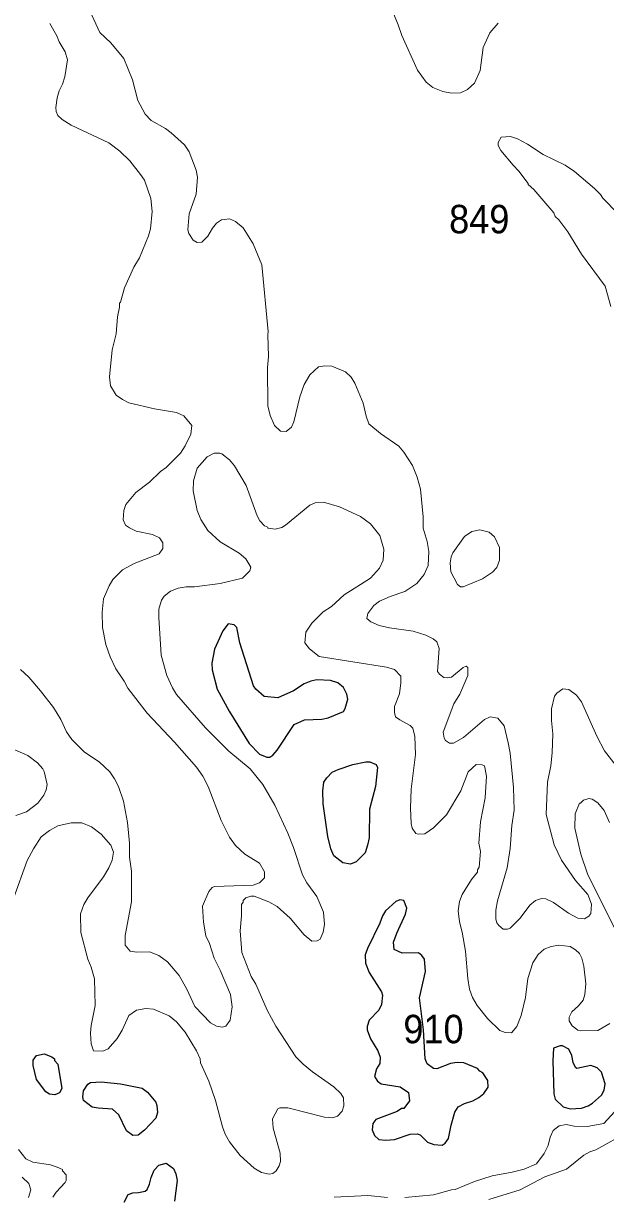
# Model space of a CAD drawing. Extents: x 598.3 to 623.2, y 6902.2 to 6930.1.
# Drawn here: x 619.782 to 621.42, y 6924.922 to 6928.216 of the extents above; entities that cross this region are included whole.
import ezdxf

# ---------------------------------------------------------------- set-up
doc = ezdxf.new("R2010")
doc.units = 0
doc.header["$LTSCALE"] = 0.032
doc.layers.add('1', color=7, linetype='Continuous', lineweight=25)
doc.layers.add('2', color=7, linetype='Continuous', lineweight=13)
doc.layers.add('21', color=7, linetype='Continuous')

msp = doc.modelspace()

# ---------------------------------------------------------------- linework, layer by layer
at = {"layer": '1'}
for points in [[(620.5444, 6926.2453), (620.5734, 6926.259), (620.6214, 6926.2607), (620.6392, 6926.2639), (620.6832, 6926.2823), (620.6877, 6926.2905), (620.6947, 6926.3165), (620.6922, 6926.3305), (620.6826, 6926.3496), (620.6672, 6926.3626), (620.6462, 6926.3696), (620.6078, 6926.3707), (620.5906, 6926.3675), (620.5725, 6926.3602), (620.5422, 6926.3402), (620.4985, 6926.3207), (620.4594, 6926.3241), (620.436, 6926.3453), (620.4292, 6926.3542), (620.3913, 6926.4756), (620.3831, 6926.5186), (620.3751, 6926.5255), (620.3585, 6926.5281), (620.3431, 6926.5093), (620.3202, 6926.4572), (620.3127, 6926.4179), (620.3135, 6926.3995), (620.3279, 6926.3451), (620.3616, 6926.2827), (620.4179, 6926.1922), (620.4461, 6926.162), (620.4674, 6926.1542), (620.4756, 6926.154), (620.484, 6926.1593), (620.4966, 6926.1734)], [(620.6558, 6925.8763), (620.6469, 6925.8966), (620.6391, 6925.9306), (620.6259, 6926.0229), (620.6244, 6926.0589), (620.6277, 6926.0836), (620.6361, 6926.0961), (620.6508, 6926.1113), (620.6679, 6926.1194), (620.7088, 6926.1328), (620.7454, 6926.1408), (620.757, 6926.1408), (620.7746, 6926.1336), (620.7788, 6926.1251), (620.7732, 6926.0713), (620.7562, 6926.0077), (620.7547, 6925.9274), (620.7506, 6925.9063), (620.7434, 6925.8853), (620.7187, 6925.8594), (620.7023, 6925.8528), (620.6811, 6925.8567)], [(621.0229, 6925.1808), (621.0465, 6925.1879), (621.0632, 6925.1971), (621.0779, 6925.2087), (621.0897, 6925.2264), (621.0888, 6925.2449), (621.0746, 6925.267), (621.0663, 6925.2715), (621.0598, 6925.2787), (621.0217, 6925.2948), (621.0028, 6925.2957), (620.9837, 6925.2932), (620.945, 6925.278), (620.9362, 6925.2784), (620.9184, 6925.292), (620.9126, 6925.3055), (620.9083, 6925.3872), (620.8964, 6925.4778), (620.9133, 6925.5512), (620.9109, 6925.5864), (620.9036, 6925.5967), (620.8935, 6925.6041), (620.8478, 6925.6026), (620.8251, 6925.6134), (620.8236, 6925.6338), (620.8326, 6925.659), (620.8575, 6925.7121), (620.8614, 6925.7293), (620.8526, 6925.7512), (620.8414, 6925.7528), (620.83, 6925.7482), (620.8012, 6925.7216), (620.7929, 6925.7081), (620.7854, 6925.6875), (620.75, 6925.6165), (620.7442, 6925.5984), (620.7449, 6925.5744), (620.7552, 6925.5489), (620.7897, 6925.4943), (620.7928, 6925.4846), (620.7901, 6925.459), (620.7819, 6925.4428), (620.7547, 6925.4147), (620.7498, 6925.3964), (620.7498, 6925.387), (620.7586, 6925.3624), (620.7797, 6925.3281), (620.7861, 6925.3106), (620.7846, 6925.2928), (620.7758, 6925.2781), (620.7704, 6925.2563), (620.7788, 6925.2433), (620.7892, 6925.236), (620.8426, 6925.2269), (620.8657, 6925.2109), (620.8687, 6925.1875), (620.8524, 6925.1663), (620.8461, 6925.166), (620.8335, 6925.1583), (620.7735, 6925.1355), (620.7652, 6925.124), (620.7635, 6925.1066), (620.7699, 6925.0904), (620.7822, 6925.0796), (620.8017, 6925.0772), (620.8267, 6925.0788), (620.8707, 6925.0946), (620.8901, 6925.0949), (620.898, 6925.0926), (620.9188, 6925.072), (620.9368, 6925.0651), (620.96, 6925.0634), (620.9685, 6925.0693), (620.978, 6925.0822), (620.9853, 6925.1192), (620.9964, 6925.1561), (621.0054, 6925.1709)], [(619.8619, 6925.3118), (619.8696, 6925.3056), (619.8701, 6925.3012), (619.8797, 6925.2913), (619.8909, 6925.2223), (619.8837, 6925.2102), (619.8712, 6925.2043), (619.8558, 6925.2067), (619.8454, 6925.2134), (619.8196, 6925.2474), (619.81, 6925.2873), (619.81, 6925.3022), (619.8193, 6925.3152), (619.8408, 6925.3199)], [(621.3293, 6925.296), (621.3253, 6925.3152), (621.3169, 6925.333), (621.2992, 6925.3426), (621.2923, 6925.3425), (621.2738, 6925.3362), (621.272, 6925.3003), (621.2744, 6925.208), (621.2785, 6925.1922), (621.3011, 6925.1711), (621.3202, 6925.1654), (621.3525, 6925.1669), (621.371, 6925.1736), (621.3834, 6925.1811), (621.4085, 6925.204), (621.416, 6925.2174), (621.4191, 6925.236), (621.4087, 6925.2682), (621.3965, 6925.2811), (621.3789, 6925.2869), (621.3395, 6925.2789), (621.3353, 6925.2815)], [(619.9632, 6925.235), (619.9713, 6925.2398), (620.0013, 6925.2414), (620.0557, 6925.2359), (620.1165, 6925.2236), (620.131, 6925.2118), (620.1549, 6925.1838), (620.158, 6925.1743), (620.1597, 6925.1547), (620.1553, 6925.1396), (620.123, 6925.1053), (620.1051, 6925.091), (620.0898, 6925.0904), (620.0723, 6925.1039), (620.0504, 6925.1484), (620.0327, 6925.1646), (619.9926, 6925.167), (619.9754, 6925.1702), (619.9516, 6925.1888), (619.9493, 6925.1993), (619.9517, 6925.2164)]]:
    msp.add_lwpolyline(points, close=True, dxfattribs=at)
msp.add_lwpolyline([(620.066, 6924.9029), (620.0774, 6924.9242), (620.0906, 6924.9297), (620.1065, 6924.9299), (620.125, 6924.9339), (620.1303, 6924.9391), (620.1375, 6924.9535), (620.1415, 6924.9723), (620.1498, 6924.9926), (620.1638, 6925.0067), (620.1844, 6925.0128), (620.205, 6924.9978), (620.2115, 6924.9829), (620.2147, 6924.9635), (620.2075, 6924.9062)], dxfattribs=at)
at = {"layer": '2'}
for points in [[(621.1176, 6928.2165), (621.0945, 6928.1894), (621.0761, 6928.1486), (621.0671, 6928.0834), (621.0511, 6928.0482), (621.0313, 6928.0299), (621.0117, 6928.0213), (620.9865, 6928.0197), (620.9625, 6928.0245), (620.9343, 6928.0364), (620.9154, 6928.0507), (620.8911, 6928.0843), (620.8466, 6928.1818), (620.8369, 6928.2124), (620.8, 6928.3021)], [(620.1411, 6927.7237), (620.1228, 6927.7752), (620.1121, 6927.7919), (620.0815, 6927.8299), (620.0538, 6927.8568), (620.0228, 6927.8804), (619.9171, 6927.9304), (619.8918, 6927.9463), (619.8794, 6927.9577), (619.8747, 6927.9681), (619.8732, 6927.9794), (619.8769, 6928.0066), (619.8827, 6928.0267), (619.8923, 6928.0458), (619.8991, 6928.0661), (619.9064, 6928.114), (619.9001, 6928.1365), (619.8831, 6928.164), (619.8761, 6928.1813), (619.8563, 6928.2163)], [(619.975, 6928.2393), (619.9977, 6928.1909), (620.0287, 6928.1619), (620.0646, 6928.1172), (620.0893, 6928.0575), (620.1045, 6927.9997), (620.1247, 6927.9608), (620.1422, 6927.9435), (620.1821, 6927.921), (620.1983, 6927.9089), (620.2353, 6927.8744), (620.2486, 6927.8548), (620.2682, 6927.8033), (620.2722, 6927.7844), (620.2681, 6927.7358), (620.2488, 6927.6807), (620.2447, 6927.636), (620.2478, 6927.6258), (620.26, 6927.607), (620.2715, 6927.6004), (620.2843, 6927.6012), (620.3009, 6927.6184), (620.3139, 6927.6402), (620.3259, 6927.6547), (620.3394, 6927.6642), (620.362, 6927.6667), (620.3793, 6927.6593), (620.4005, 6927.6412), (620.4291, 6927.5966), (620.4527, 6927.538), (620.4713, 6927.3502), (620.4698, 6927.3412), (620.4714, 6927.2795), (620.4689, 6927.2492), (620.4698, 6927.1408), (620.4761, 6927.1145), (620.4887, 6927.0859), (620.5059, 6927.0704), (620.5215, 6927.0694), (620.5363, 6927.0809), (620.5433, 6927.0963), (620.5595, 6927.167), (620.5726, 6927.2015), (620.5881, 6927.2286), (620.6128, 6927.2506), (620.6306, 6927.2538), (620.6502, 6927.253), (620.6886, 6927.2371), (620.704, 6927.2219), (620.7148, 6927.2048), (620.7378, 6927.1489), (620.7461, 6927.1121), (620.7538, 6927.0905), (620.7865, 6927.0632), (620.8385, 6927.0276), (620.8529, 6927.0114), (620.8766, 6926.9735), (620.8899, 6926.9404), (620.8995, 6926.9066), (620.9068, 6926.8292), (620.9067, 6926.7974), (620.9184, 6926.76), (620.923, 6926.732), (620.9205, 6926.6929), (620.9099, 6926.6668), (620.8892, 6926.642), (620.8551, 6926.6196), (620.8137, 6926.6054), (620.7844, 6926.5924), (620.7684, 6926.5803), (620.7512, 6926.558)], [(621.4537, 6927.6825), (621.4121, 6927.7248), (621.4056, 6927.7353), (621.3889, 6927.7521), (621.3324, 6927.7996), (621.3067, 6927.818), (621.2449, 6927.8478), (621.2008, 6927.877), (621.1722, 6927.8921), (621.1522, 6927.8984), (621.1264, 6927.8965), (621.1174, 6927.881), (621.1183, 6927.8726), (621.1257, 6927.8586), (621.1596, 6927.8178), (621.1764, 6927.801), (621.2019, 6927.7665), (621.2024, 6927.7631), (621.218, 6927.7497), (621.2741, 6927.6839), (621.2785, 6927.673), (621.2883, 6927.664), (621.314, 6927.6302), (621.3526, 6927.5679), (621.4184, 6927.4772), (621.4352, 6927.4208)], [(620.0389, 6926.0933), (620.0499, 6926.071), (620.0635, 6926.0302), (620.0755, 6925.9706), (620.0811, 6925.9125), (620.0812, 6925.8732), (620.0868, 6925.8338), (620.086, 6925.7472), (620.0683, 6925.6525), (620.0682, 6925.6252), (620.083, 6925.6089), (620.1009, 6925.6058), (620.1372, 6925.6065), (620.1629, 6925.5968), (620.1876, 6925.5786), (620.2202, 6925.5405), (620.2421, 6925.5016), (620.2648, 6925.4532), (620.3088, 6925.4068), (620.3259, 6925.3978), (620.3429, 6925.3953), (620.3522, 6925.3977), (620.3637, 6925.4143), (620.3693, 6925.4522), (620.3645, 6925.4865), (620.3359, 6925.5553), (620.3191, 6925.5887), (620.3057, 6925.6299), (620.296, 6925.6517), (620.2891, 6925.6901), (620.286, 6925.7352), (620.3036, 6925.7763), (620.3134, 6925.7876), (620.32, 6925.7903), (620.4287, 6925.7936), (620.4468, 6925.8007), (620.4607, 6925.8146), (620.4608, 6925.8314), (620.4461, 6925.8559), (620.4057, 6925.8816), (620.3792, 6925.9058), (620.3622, 6925.9285), (620.3391, 6925.9762), (620.3019, 6926.0718), (620.2869, 6926.1001), (620.2693, 6926.1258), (620.207, 6926.1963), (620.1302, 6926.2773), (620.0764, 6926.3478), (620.0657, 6926.3675), (620.0421, 6926.4017), (620.0261, 6926.4357), (620.014, 6926.4709), (620.0051, 6926.5187), (620.0043, 6926.561), (620.0075, 6926.5989), (620.0234, 6926.6357), (620.034, 6926.6533), (620.0615, 6926.6805), (620.0941, 6926.6977), (620.1645, 6926.7254), (620.1743, 6926.7404), (620.1749, 6926.7561), (620.1653, 6926.7703), (620.1454, 6926.7795), (620.0993, 6926.7894), (620.0806, 6926.798), (620.0692, 6926.8061), (620.0633, 6926.8211), (620.0649, 6926.8467), (620.0704, 6926.864), (620.0983, 6926.8978), (620.137, 6926.9269), (620.1685, 6926.9567), (620.1838, 6926.9679), (620.2245, 6927.0085), (620.2376, 6927.0285), (620.2533, 6927.0615), (620.256, 6927.086), (620.2337, 6927.1128), (620.2132, 6927.1227), (620.1514, 6927.1325), (620.079, 6927.1501), (620.061, 6927.1587), (620.0429, 6927.1709), (620.0275, 6927.1973), (620.0244, 6927.2227), (620.0325, 6927.2982), (620.0431, 6927.3437), (620.047, 6927.3914), (620.0528, 6927.4183), (620.0529, 6927.4301), (620.0554, 6927.4326), (620.0672, 6927.473), (620.093, 6927.531), (620.1093, 6927.5572), (620.1347, 6927.6195), (620.1403, 6927.6386), (620.1443, 6927.6875), (620.1411, 6927.7237)], [(621.2014, 6925.5317), (621.195, 6925.4787), (621.183, 6925.4274), (621.1702, 6925.3967), (621.1553, 6925.3791), (621.1378, 6925.3798), (621.1226, 6925.3851), (621.0875, 6925.4193), (621.0584, 6925.4558), (621.0455, 6925.4781), (621.0371, 6925.5016), (621.0322, 6925.5314), (621.0258, 6925.6085), (621.0169, 6925.6619), (621.0088, 6925.691), (621.0055, 6925.7221), (621.009, 6925.748), (621.0168, 6925.7682), (621.0428, 6925.8098), (621.0597, 6925.8307), (621.0599, 6925.837), (621.0647, 6925.8444), (621.0679, 6925.8885), (621.0639, 6925.9119), (621.0679, 6925.9722), (621.0809, 6926.0394), (621.0849, 6926.1006), (621.0793, 6926.129), (621.0727, 6926.1327), (621.0561, 6926.1335), (621.0336, 6926.1129), (621.0133, 6926.0592), (620.9725, 6925.9921), (620.9355, 6925.955), (620.9118, 6925.9385), (620.8932, 6925.9377), (620.8861, 6925.9397), (620.8761, 6925.9546), (620.8729, 6925.9672), (620.8712, 6926.0108), (620.8729, 6926.0637), (620.8849, 6926.1612), (620.8834, 6926.2115), (620.8782, 6926.235), (620.87, 6926.243), (620.8409, 6926.2586), (620.8289, 6926.2675), (620.8259, 6926.2798), (620.8259, 6926.2959), (620.8404, 6926.3318), (620.8445, 6926.3624), (620.8442, 6926.3816), (620.8263, 6926.4003), (620.804, 6926.4071), (620.6139, 6926.4372), (620.587, 6926.4582), (620.5742, 6926.4755), (620.5765, 6926.5053), (620.5935, 6926.5308), (620.6255, 6926.5621), (620.6491, 6926.5775), (620.6845, 6926.6096), (620.7589, 6926.6566), (620.7837, 6926.6848), (620.7944, 6926.7077), (620.7966, 6926.7388), (620.7846, 6926.7769), (620.7583, 6926.8098), (620.731, 6926.8298), (620.6719, 6926.8578), (620.6262, 6926.8701), (620.6033, 6926.8685), (620.5879, 6926.862), (620.5196, 6926.8058), (620.5092, 6926.7996), (620.4904, 6926.7942), (620.4699, 6926.7974), (620.4695, 6926.7998), (620.461, 6926.8043), (620.4472, 6926.8181), (620.44, 6926.8318), (620.4087, 6926.9169), (620.3766, 6926.9729), (620.3621, 6926.9891), (620.3407, 6927.0062), (620.3345, 6927.0085), (620.3187, 6927.0085), (620.299, 6926.998), (620.2714, 6926.9662), (620.2608, 6926.9307), (620.26, 6926.9027), (620.2716, 6926.8473), (620.2812, 6926.8217), (620.3013, 6926.7908), (620.3359, 6926.7594), (620.3894, 6926.727), (620.4078, 6926.711), (620.4218, 6926.6877), (620.4189, 6926.6773), (620.3986, 6926.6567)], [(620.3986, 6926.6567), (620.3362, 6926.642), (620.2636, 6926.6322), (620.24, 6926.6321), (620.2174, 6926.6288), (620.1959, 6926.6203), (620.1785, 6926.6063), (620.1711, 6926.5948), (620.1638, 6926.5701), (620.163, 6926.5463), (620.1702, 6926.4403), (620.1858, 6926.383), (620.2014, 6926.3487), (620.2127, 6926.3297), (620.2942, 6926.2361), (620.3602, 6926.1709), (620.4199, 6926.121), (620.4561, 6926.0766), (620.4893, 6926.0192), (620.5261, 6925.9406), (620.5421, 6925.9003), (620.5671, 6925.8229), (620.5793, 6925.8003), (620.6081, 6925.762), (620.6267, 6925.7182), (620.6291, 6925.6836), (620.6259, 6925.6617), (620.6174, 6925.6419), (620.6086, 6925.6375), (620.5938, 6925.6366), (620.5725, 6925.6543), (620.5325, 6925.7016), (620.4959, 6925.734), (620.4727, 6925.7471), (620.4316, 6925.7627), (620.4218, 6925.7634), (620.408, 6925.7583), (620.401, 6925.7514), (620.4006, 6925.7463), (620.3961, 6925.7394), (620.396, 6925.7083), (620.3921, 6925.6658), (620.3969, 6925.605), (620.4233, 6925.5375), (620.436, 6925.5154), (620.4684, 6925.4423), (620.4927, 6925.398), (620.5484, 6925.3117), (620.569, 6925.2909), (620.5955, 6925.2696), (620.6559, 6925.2275), (620.6749, 6925.2088), (620.6825, 6925.1961), (620.6834, 6925.1741), (620.6793, 6925.1588), (620.6655, 6925.1444), (620.6517, 6925.1403), (620.6298, 6925.142), (620.5259, 6925.1678), (620.504, 6925.1679), (620.4981, 6925.1653), (620.4835, 6925.1373), (620.485, 6925.1112), (620.5044, 6925.0405), (620.5053, 6925.0173), (620.5018, 6925.0054), (620.4933, 6924.9908), (620.484, 6924.9841), (620.4737, 6924.9817), (620.4518, 6924.9861), (620.4318, 6924.9982), (620.3922, 6925.034), (620.3617, 6925.0729), (620.3502, 6925.0943), (620.3425, 6925.1147), (620.3224, 6925.1886), (620.3041, 6925.243), (620.281, 6925.2944), (620.2792, 6925.306), (620.2696, 6925.3284), (620.2375, 6925.3813), (620.2127, 6925.4102), (620.1926, 6925.4265), (620.1481, 6925.4455), (620.1267, 6925.447), (620.1002, 6925.4424), (620.0788, 6925.4276), (620.06, 6925.3862), (620.0457, 6925.3627), (620.0204, 6925.3339), (620.0055, 6925.3273), (619.9796, 6925.3284), (619.9726, 6925.3478), (619.971, 6925.3777), (619.9727, 6925.3999), (619.984, 6925.4554), (619.9824, 6925.5307), (619.9731, 6925.5638), (619.9636, 6925.5861), (619.9436, 6925.6614)], [(620.7512, 6926.558), (620.7482, 6926.5434), (620.7598, 6926.5341), (620.7828, 6926.5241), (620.812, 6926.5169), (620.8783, 6926.5076), (620.9148, 6926.4965), (620.9352, 6926.4864), (620.945, 6926.478), (620.9521, 6926.4595), (620.9474, 6926.395), (620.9525, 6926.3867), (620.9648, 6926.3778), (620.9749, 6926.3764), (620.9863, 6926.3785), (621.019, 6926.4058), (621.0274, 6926.4094), (621.0322, 6926.4055), (621.0323, 6926.3837), (621.0102, 6926.3313), (620.9933, 6926.3041), (620.9627, 6926.2241), (620.966, 6926.2073), (620.9696, 6926.2004), (620.9811, 6926.1934), (620.9926, 6926.1927), (621.0202, 6926.2093), (621.0797, 6926.2593), (621.0954, 6926.267), (621.1165, 6926.2637), (621.1343, 6926.2417), (621.1464, 6926.1945), (621.1513, 6926.1654), (621.161, 6926.0685), (621.1627, 6926.0052), (621.1562, 6925.9617), (621.1514, 6925.8969), (621.1432, 6925.8429), (621.1158, 6925.75), (621.1109, 6925.7237), (621.1117, 6925.6986), (621.1145, 6925.6882), (621.1196, 6925.6804), (621.1321, 6925.6706), (621.1442, 6925.6706), (621.1515, 6925.6731), (621.1799, 6925.7009), (621.2068, 6925.7381), (621.2231, 6925.7505), (621.2395, 6925.7563), (621.2522, 6925.7555), (621.2738, 6925.7456), (621.3156, 6925.7158), (621.3418, 6925.7013), (621.3609, 6925.6997), (621.3725, 6925.7071), (621.3786, 6925.7145), (621.3803, 6925.7409), (621.3699, 6925.7677), (621.3358, 6925.8073), (621.2959, 6925.8643), (621.2756, 6925.9076), (621.2529, 6925.9922), (621.2566, 6926.0831), (621.2657, 6926.1293), (621.2702, 6926.1662), (621.272, 6926.219), (621.2679, 6926.2565), (621.2678, 6926.2895), (621.2767, 6926.3252), (621.2826, 6926.3337), (621.2998, 6926.3456), (621.317, 6926.3439), (621.338, 6926.3282), (621.3519, 6926.3095), (621.3952, 6926.2131), (621.4172, 6926.1713), (621.4722, 6926.1008)], [(619.7742, 6926.3998), (619.7974, 6926.3784), (619.8308, 6926.3402), (619.8668, 6926.2936), (619.8875, 6926.2601), (619.9035, 6926.2247), (619.9188, 6926.2032), (619.954, 6926.1683), (619.9953, 6926.141), (620.0252, 6926.1126), (620.0389, 6926.0933)], [(619.7609, 6925.99), (619.7914, 6926.0004), (619.8229, 6926.0246), (619.8398, 6926.0466), (619.8465, 6926.0618), (619.8488, 6926.0772), (619.8406, 6926.1136), (619.8366, 6926.1214), (619.8218, 6926.138), (619.7949, 6926.1581), (619.7582, 6926.1748)], [(621.4311, 6925.9698), (621.4158, 6926.0035), (621.3984, 6926.0257), (621.3825, 6926.0353), (621.3729, 6926.0379), (621.358, 6926.0332), (621.3497, 6926.0245), (621.3465, 6926.0241), (621.3342, 6925.9949), (621.3335, 6925.9546), (621.3506, 6925.8812), (621.3687, 6925.8261), (621.4448, 6925.6735)], [(619.9436, 6925.6614), (619.9427, 6925.7131), (619.9521, 6925.7395), (619.9634, 6925.7582), (620.0077, 6925.8176), (620.0229, 6925.8429), (620.0319, 6925.8644), (620.0357, 6925.8872), (620.0285, 6925.9068), (620.0015, 6925.9372), (619.9738, 6925.9577), (619.9464, 6925.969), (619.9171, 6925.9692), (619.879, 6925.9607), (619.8559, 6925.9475), (619.832, 6925.9297), (619.8106, 6925.8961), (619.7932, 6925.8629), (619.7548, 6925.7569)], [(621.4319, 6925.4051), (621.3981, 6925.3856), (621.3503, 6925.3847), (621.3422, 6925.3865), (621.3264, 6925.399), (621.3173, 6925.4123), (621.3175, 6925.4228), (621.3247, 6925.4382), (621.3439, 6925.4551), (621.3569, 6925.4708), (621.3618, 6925.487), (621.3641, 6925.5165), (621.3585, 6925.5664), (621.3529, 6925.5885), (621.3463, 6925.6023), (621.3357, 6925.6122), (621.3201, 6925.6219), (621.2884, 6925.6251), (621.2673, 6925.622), (621.2471, 6925.6142), (621.23, 6925.5994), (621.2154, 6925.5761), (621.2014, 6925.5317)], [(620.8552, 6924.916), (620.9362, 6924.9235), (620.987, 6924.9379), (620.997, 6924.9388), (621.0511, 6924.9611), (621.1012, 6924.9767), (621.1573, 6924.9873), (621.1907, 6924.9961), (621.2261, 6925.0106), (621.2472, 6925.0394), (621.2581, 6925.0626), (621.2639, 6925.0855), (621.2724, 6925.1048), (621.2898, 6925.118), (621.3087, 6925.1217), (621.3317, 6925.117), (621.3684, 6925.116), (621.4151, 6925.1241), (621.4453, 6925.1568)], [(621.4835, 6925.1012), (621.3926, 6925.0501), (621.3755, 6925.0447), (621.3591, 6925.0349), (621.3097, 6924.9957), (621.2487, 6924.9741), (621.1794, 6924.9378), (621.0917, 6924.911)], [(619.7682, 6925.0507), (619.789, 6925.0247), (619.8086, 6925.0156), (619.8583, 6925.0076), (619.8778, 6925.0019), (619.8923, 6924.9946), (619.8928, 6924.9912), (619.9023, 6924.9803), (619.9023, 6924.9644), (619.8995, 6924.9584), (619.8749, 6924.9316), (619.8651, 6924.9167)], [(619.7969, 6924.9166), (619.8036, 6924.9375), (619.7976, 6924.956), (619.7792, 6924.9735)], [(620.657, 6924.9169), (620.7509, 6924.9217), (620.8067, 6924.9161)]]:
    msp.add_lwpolyline(points, dxfattribs=at)
msp.add_lwpolyline([(621.1021, 6926.6734), (621.1141, 6926.6867), (621.1213, 6926.7074), (621.1213, 6926.7431), (621.1079, 6926.7727), (621.0925, 6926.786), (621.0663, 6926.7924), (621.0437, 6926.7883), (621.0236, 6926.774), (620.9901, 6926.7283), (620.9854, 6926.7167), (620.983, 6926.7003), (620.9844, 6926.6743), (621.0033, 6926.6393), (621.0123, 6926.6322), (621.0196, 6926.6322), (621.0739, 6926.6554)], close=True, dxfattribs=at)

# ---------------------------------------------------------------- texts
at = {"layer": '21', "width": 0.95}
for s, p in [('849', (620.9799, 6927.6261)), ('910', (620.8512, 6925.3497))]:
    msp.add_text(s, height=0.08, dxfattribs=at).set_placement(p)

doc.saveas('drawing.dxf')
